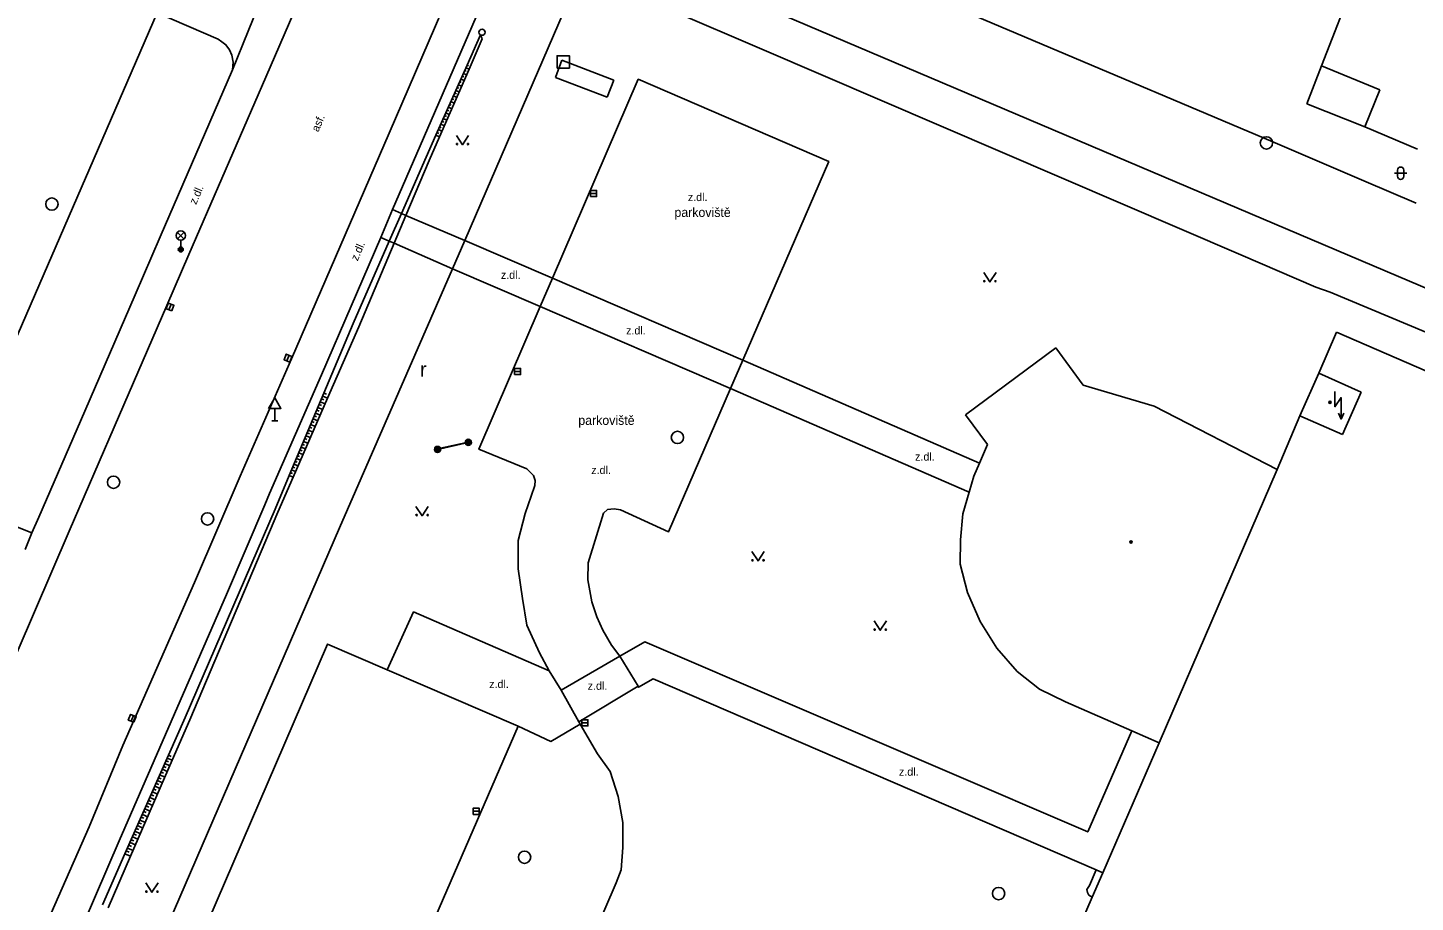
# Model space of a CAD drawing. Extents: x -596024 to -594475, y -1163820 to -1161957.
# Drawn here: x -594794.1 to -594681.4, y -1162493.5 to -1162422.5 of the extents above; entities that cross this region are included whole.
import ezdxf

# ---------------------------------------------------------------- set-up
doc = ezdxf.new("R2010")
doc.units = 0
for name, color, linetype in [('Level 10', 7, 'Continuous'), ('Level 11', 7, 'Continuous'), ('Level 14', 7, 'Continuous'), ('Level 15', 7, 'Continuous'), ('Level 25', 7, 'Continuous'), ('Level 26', 7, 'Continuous'), ('Level 27', 7, 'Continuous'), ('Level 28', 7, 'Continuous'), ('Level 33', 7, 'Continuous'), ('Level 34', 7, 'Continuous'), ('Level 36', 7, 'Continuous'), ('Level 39', 7, 'Continuous'), ('Level 40', 7, 'Continuous'), ('Level 42', 7, 'Continuous'), ('Level 5', 7, 'Continuous'), ('Level 7', 7, 'Continuous')]:
    doc.layers.add(name, color=color, linetype=linetype)

msp = doc.modelspace()

# ---------------------------------------------------------------- linework, layer by layer
at = {"layer": 'Level 10'}
for points in [[(-594768.38, -1162411.73), (-594774.77, -1162426.49)], [(-594764.77, -1162431.05), (-594756.71, -1162412.4)], [(-594686.68, -1162418.2), (-594686.23, -1162418.41), (-594689, -1162425.58), (-594690.19, -1162428.67)], [(-594774.77, -1162426.49), (-594781.02, -1162440.91), (-594782.81, -1162445.05)], [(-594772.68, -1162449.37), (-594764.77, -1162431.05)], [(-594782.81, -1162445.05), (-594787.09, -1162454.93), (-594790.75, -1162463.37)], [(-594772.68, -1162449.37), (-594776.87, -1162458.91), (-594780.56, -1162467.54)], [(-594790.75, -1162463.37), (-594799.24, -1162483.01)], [(-594780.56, -1162467.54), (-594786.39, -1162480.77), (-594789.14, -1162487.39)], [(-594789.14, -1162487.39), (-594794.12, -1162498.7), (-594794.26, -1162499.01)]]:
    msp.add_lwpolyline(points, dxfattribs=at)
at = {"layer": 'Level 11'}
for points in [[(-594685.57, -1162434.91), (-594692.97, -1162431.76), (-594751.39, -1162407.02)], [(-594753.76, -1162412.53), (-594762.23, -1162432.07)], [(-594750.03, -1162419.92), (-594749.16, -1162417.92), (-594734.49, -1162424.22)], [(-594777.49, -1162425.91), (-594774.93, -1162419.6)], [(-594777.49, -1162425.91), (-594777.42, -1162425.28), (-594777.55, -1162424.72), (-594777.73, -1162424.29), (-594778.02, -1162423.87), (-594778.34, -1162423.62), (-594778.66, -1162423.42), (-594783.6, -1162421.28)], [(-594758.61, -1162439.76), (-594750.55, -1162421.12)], [(-594683.84, -1162442.22), (-594732.75, -1162421.45)], [(-594734.49, -1162424.22), (-594695.57, -1162440.93)], [(-594750.72, -1162425.13), (-594751.25, -1162426.53)], [(-594746.5, -1162426.75), (-594750.72, -1162425.13)], [(-594689, -1162425.58), (-594684.26, -1162427.52)], [(-594777.49, -1162425.91), (-594783.35, -1162439.46), (-594785.39, -1162444.18)], [(-594751.48, -1162442.82), (-594744.52, -1162426.66), (-594729.05, -1162433.35), (-594736.03, -1162449.48)], [(-594751.25, -1162426.53), (-594747.05, -1162428.13)], [(-594747.05, -1162428.13), (-594746.5, -1162426.75)], [(-594684.26, -1162427.52), (-594685.5, -1162430.54)], [(-594685.5, -1162430.54), (-594690.19, -1162428.67)], [(-594681.22, -1162432.35), (-594685.5, -1162430.54)], [(-594762.23, -1162432.07), (-594764.5, -1162437.24)], [(-594681.33, -1162436.72), (-594685.57, -1162434.91)], [(-594764.5, -1162437.24), (-594765.43, -1162439.53)], [(-594763.76, -1162437.56), (-594764.5, -1162437.24)], [(-594763.39, -1162437.72), (-594763.76, -1162437.56)], [(-594758.61, -1162439.76), (-594763.39, -1162437.72)], [(-594765.43, -1162439.53), (-594770.25, -1162450.66)], [(-594764.75, -1162439.82), (-594765.43, -1162439.53)], [(-594764.36, -1162439.99), (-594764.75, -1162439.82)], [(-594759.6, -1162442.05), (-594764.36, -1162439.99)], [(-594759.6, -1162442.05), (-594758.61, -1162439.76)], [(-594751.48, -1162442.82), (-594758.61, -1162439.76)], [(-594695.57, -1162440.93), (-594689.47, -1162443.55), (-594688.3, -1162443.96), (-594662.85, -1162454.61)], [(-594768.78, -1162463.11), (-594759.6, -1162442.05)], [(-594752.48, -1162445.13), (-594759.6, -1162442.05)], [(-594661.58, -1162451.67), (-594683.84, -1162442.22)], [(-594752.48, -1162445.13), (-594751.48, -1162442.82)], [(-594751.48, -1162442.82), (-594736.03, -1162449.48)], [(-594785.39, -1162444.18), (-594789.49, -1162453.62), (-594793.23, -1162462.24)], [(-594751.77, -1162474.71), (-594752.54, -1162473.26), (-594753.56, -1162471.01), (-594753.92, -1162468.83), (-594754.28, -1162466.44), (-594754.28, -1162464.12), (-594753.7, -1162461.94), (-594753.21, -1162460.52), (-594752.92, -1162459.65), (-594752.89, -1162459.25), (-594753.03, -1162458.85), (-594753.57, -1162458.3), (-594757.47, -1162456.71), (-594752.48, -1162445.13)], [(-594752.48, -1162445.13), (-594737.02, -1162451.78)], [(-594737.02, -1162451.78), (-594736.03, -1162449.48)], [(-594736.03, -1162449.48), (-594716.8, -1162457.85)], [(-594770.25, -1162450.66), (-594774.47, -1162460.32), (-594774.87, -1162461.23), (-594777.97, -1162468.51)], [(-594737.02, -1162451.78), (-594742.06, -1162463.42), (-594745.95, -1162461.63), (-594746.47, -1162461.56), (-594747.01, -1162461.6), (-594747.35, -1162461.91), (-594748.6, -1162465.94), (-594748.61, -1162467.32), (-594748.28, -1162469.1), (-594747.89, -1162470.33), (-594747.41, -1162471.42), (-594746.69, -1162472.64), (-594746.03, -1162473.51)], [(-594737.02, -1162451.78), (-594717.64, -1162460.21)], [(-594760.83, -1162456.73), (-594760.84, -1162456.69), (-594758.33, -1162456.13), (-594758.33, -1162456.16)], [(-594760.83, -1162456.73), (-594758.33, -1162456.16)], [(-594793.79, -1162463.5), (-594800.75, -1162460.74)], [(-594793.23, -1162462.24), (-594793.79, -1162463.5)], [(-594794.34, -1162464.86), (-594793.79, -1162463.5)], [(-594777.97, -1162468.51), (-594786.68, -1162488.53)], [(-594764.91, -1162474.63), (-594762.77, -1162469.92), (-594751.77, -1162474.71)], [(-594768.86, -1162544.01), (-594766.1, -1162537.86), (-594765.74, -1162536.52), (-594765.67, -1162535.07), (-594766.03, -1162533.47), (-594766.83, -1162532.17), (-594767.7, -1162530.98), (-594769.19, -1162530.14), (-594774.28, -1162528), (-594775.32, -1162530.27), (-594787, -1162525.21), (-594785.87, -1162522.85), (-594790.56, -1162520.79), (-594769.77, -1162472.54), (-594764.91, -1162474.63)], [(-594746.03, -1162473.51), (-594743.99, -1162472.35), (-594708, -1162487.8), (-594704.42, -1162479.59)], [(-594750.79, -1162476.28), (-594746.03, -1162473.51)], [(-594746.03, -1162473.51), (-594744.54, -1162475.96)], [(-594764.91, -1162474.63), (-594754.29, -1162479.2)], [(-594750.79, -1162476.28), (-594751.77, -1162474.71)], [(-594744.54, -1162475.96), (-594744.49, -1162476.04), (-594743.31, -1162475.37), (-594707.33, -1162490.87)], [(-594749.36, -1162478.85), (-594750.79, -1162476.28)], [(-594749.36, -1162478.85), (-594744.54, -1162475.96)], [(-594749.25, -1162479.04), (-594747.82, -1162481.46), (-594746.79, -1162482.9), (-594746.14, -1162484.93), (-594745.78, -1162487.03), (-594745.78, -1162489.06), (-594745.92, -1162490.88), (-594746.31, -1162491.92), (-594759.37, -1162522.25), (-594760.2, -1162523.56), (-594762.01, -1162524.86), (-594764.11, -1162525.44), (-594765.93, -1162525.37), (-594766.27, -1162525.25), (-594775.36, -1162521.29), (-594776.44, -1162520.44)], [(-594772.28, -1162520.67), (-594754.29, -1162479.2)], [(-594754.29, -1162479.2), (-594751.62, -1162480.44), (-594749.25, -1162479.04)], [(-594749.25, -1162479.04), (-594749.36, -1162478.85)], [(-594786.68, -1162488.53), (-594791.54, -1162499.78), (-594792.52, -1162502.05), (-594795.23, -1162514.8)], [(-594707.64, -1162493.09), (-594707.92, -1162492.92), (-594708.03, -1162492.72), (-594708.07, -1162492.47), (-594707.87, -1162492.14), (-594707.33, -1162490.87)], [(-594707.33, -1162490.87), (-594706.78, -1162491.11)]]:
    msp.add_lwpolyline(points, dxfattribs=at)
at = {"layer": 'Level 14'}
for points in [[(-594760.97, -1162431.22), (-594758.42, -1162425.51), (-594757.33, -1162423.07)], [(-594757.19, -1162423.38), (-594758.27, -1162425.85), (-594760.67, -1162431.35)], [(-594757.33, -1162423.07), (-594757.19, -1162423.38)], [(-594761.76, -1162433), (-594760.97, -1162431.22)], [(-594760.67, -1162431.35), (-594761.51, -1162433.27)], [(-594763.76, -1162437.56), (-594761.76, -1162433)], [(-594761.51, -1162433.27), (-594763.39, -1162437.72)], [(-594764.75, -1162439.82), (-594763.76, -1162437.56)], [(-594763.39, -1162437.72), (-594764.36, -1162439.99)], [(-594767.68, -1162446.51), (-594764.75, -1162439.82)], [(-594764.36, -1162439.99), (-594767.23, -1162446.78)], [(-594770.06, -1162452.17), (-594767.68, -1162446.51)], [(-594767.23, -1162446.78), (-594769.76, -1162452.57)], [(-594774.02, -1162461.57), (-594772.88, -1162458.85), (-594770.06, -1162452.17)], [(-594769.76, -1162452.57), (-594772.56, -1162458.98), (-594773.8, -1162461.83)], [(-594781.32, -1162478.5), (-594774.02, -1162461.57)], [(-594773.8, -1162461.83), (-594780.95, -1162478.68)], [(-594782.68, -1162481.57), (-594781.32, -1162478.5)], [(-594780.95, -1162478.68), (-594782.38, -1162481.97)], [(-594788.05, -1162493.71), (-594786.22, -1162489.57), (-594782.68, -1162481.57)], [(-594782.38, -1162481.97), (-594785.76, -1162489.77), (-594787.58, -1162493.96)]]:
    msp.add_lwpolyline(points, dxfattribs=at)
at = {"layer": 'Level 15'}
for points in [[(-594758.52, -1162425.74), (-594758.27, -1162425.85)], [(-594758.42, -1162425.51), (-594758.3, -1162425.57)], [(-594759.03, -1162426.88), (-594758.9, -1162426.94)], [(-594758.93, -1162426.65), (-594758.67, -1162426.77)], [(-594758.83, -1162426.43), (-594758.7, -1162426.48)], [(-594758.73, -1162426.2), (-594758.47, -1162426.31)], [(-594758.62, -1162425.97), (-594758.5, -1162426.02)], [(-594759.54, -1162428.02), (-594759.27, -1162428.14)], [(-594759.44, -1162427.8), (-594759.3, -1162427.86)], [(-594759.34, -1162427.57), (-594759.07, -1162427.69)], [(-594759.23, -1162427.34), (-594759.1, -1162427.4)], [(-594759.13, -1162427.11), (-594758.87, -1162427.23)], [(-594760.05, -1162429.17), (-594759.91, -1162429.23)], [(-594759.95, -1162428.94), (-594759.67, -1162429.06)], [(-594759.85, -1162428.71), (-594759.71, -1162428.77)], [(-594759.74, -1162428.48), (-594759.47, -1162428.6)], [(-594759.64, -1162428.25), (-594759.51, -1162428.31)], [(-594760.56, -1162430.31), (-594760.27, -1162430.44)], [(-594760.46, -1162430.08), (-594760.31, -1162430.14)], [(-594760.36, -1162429.85), (-594760.07, -1162429.98)], [(-594760.25, -1162429.62), (-594760.11, -1162429.69)], [(-594760.15, -1162429.39), (-594759.87, -1162429.52)], [(-594760.97, -1162431.22), (-594760.67, -1162431.35)], [(-594760.86, -1162430.99), (-594760.72, -1162431.06)], [(-594760.76, -1162430.76), (-594760.47, -1162430.89)], [(-594760.66, -1162430.53), (-594760.52, -1162430.6)], [(-594770.35, -1162452.86), (-594769.96, -1162453.02)], [(-594770.26, -1162452.63), (-594770.06, -1162452.71)], [(-594770.16, -1162452.4), (-594769.76, -1162452.57)], [(-594770.06, -1162452.17), (-594769.86, -1162452.25)], [(-594770.84, -1162454.01), (-594770.65, -1162454.09)], [(-594770.74, -1162453.78), (-594770.36, -1162453.94)], [(-594770.64, -1162453.55), (-594770.45, -1162453.63)], [(-594770.55, -1162453.32), (-594770.16, -1162453.48)], [(-594770.45, -1162453.09), (-594770.25, -1162453.17)], [(-594771.23, -1162454.93), (-594771.04, -1162455.01)], [(-594771.13, -1162454.7), (-594770.76, -1162454.86)], [(-594771.03, -1162454.47), (-594770.84, -1162454.55)], [(-594770.94, -1162454.24), (-594770.56, -1162454.4)], [(-594771.71, -1162456.08), (-594771.36, -1162456.23)], [(-594771.61, -1162455.85), (-594771.44, -1162455.93)], [(-594771.52, -1162455.62), (-594771.16, -1162455.77)], [(-594771.42, -1162455.39), (-594771.24, -1162455.47)], [(-594771.32, -1162455.16), (-594770.96, -1162455.32)], [(-594772.2, -1162457.24), (-594772.03, -1162457.31)], [(-594772.1, -1162457.01), (-594771.76, -1162457.15)], [(-594772, -1162456.78), (-594771.83, -1162456.85)], [(-594771.91, -1162456.55), (-594771.56, -1162456.69)], [(-594771.81, -1162456.32), (-594771.63, -1162456.39)], [(-594772.68, -1162458.39), (-594772.36, -1162458.52)], [(-594772.58, -1162458.16), (-594772.42, -1162458.23)], [(-594772.49, -1162457.93), (-594772.16, -1162458.07)], [(-594772.39, -1162457.7), (-594772.22, -1162457.77)], [(-594772.29, -1162457.47), (-594771.96, -1162457.61)], [(-594772.88, -1162458.85), (-594772.56, -1162458.98)], [(-594772.78, -1162458.62), (-594772.62, -1162458.69)], [(-594782.88, -1162482.02), (-594782.68, -1162482.11)], [(-594782.78, -1162481.8), (-594782.38, -1162481.97)], [(-594782.68, -1162481.57), (-594782.48, -1162481.66)], [(-594783.39, -1162483.17), (-594782.98, -1162483.35)], [(-594783.28, -1162482.94), (-594783.08, -1162483.03)], [(-594783.18, -1162482.71), (-594782.78, -1162482.89)], [(-594783.08, -1162482.48), (-594782.88, -1162482.57)], [(-594782.98, -1162482.25), (-594782.58, -1162482.43)], [(-594783.89, -1162484.31), (-594783.68, -1162484.4)], [(-594783.79, -1162484.08), (-594783.37, -1162484.27)], [(-594783.69, -1162483.85), (-594783.48, -1162483.95)], [(-594783.59, -1162483.62), (-594783.18, -1162483.81)], [(-594783.49, -1162483.4), (-594783.28, -1162483.49)], [(-594784.4, -1162485.45), (-594783.97, -1162485.64)], [(-594784.3, -1162485.23), (-594784.08, -1162485.32)], [(-594784.19, -1162485), (-594783.77, -1162485.18)], [(-594784.09, -1162484.77), (-594783.88, -1162484.86)], [(-594783.99, -1162484.54), (-594783.57, -1162484.72)], [(-594784.9, -1162486.6), (-594784.69, -1162486.69)], [(-594784.8, -1162486.37), (-594784.37, -1162486.56)], [(-594784.7, -1162486.14), (-594784.49, -1162486.23)], [(-594784.6, -1162485.91), (-594784.17, -1162486.1)], [(-594784.5, -1162485.68), (-594784.28, -1162485.78)], [(-594785.41, -1162487.74), (-594784.97, -1162487.94)], [(-594785.31, -1162487.51), (-594785.09, -1162487.61)], [(-594785.21, -1162487.28), (-594784.77, -1162487.48)], [(-594785.11, -1162487.05), (-594784.89, -1162487.15)], [(-594785, -1162486.83), (-594784.57, -1162487.02)], [(-594785.91, -1162488.88), (-594785.69, -1162488.98)], [(-594785.81, -1162488.65), (-594785.36, -1162488.85)], [(-594785.71, -1162488.43), (-594785.49, -1162488.52)], [(-594785.61, -1162488.2), (-594785.17, -1162488.39)], [(-594785.51, -1162487.97), (-594785.29, -1162488.07)], [(-594786.22, -1162489.57), (-594785.76, -1162489.77)], [(-594786.12, -1162489.34), (-594785.89, -1162489.44)], [(-594786.02, -1162489.11), (-594785.56, -1162489.31)]]:
    msp.add_lwpolyline(points, dxfattribs=at)
at = {"layer": 'Level 25'}
for centre, radius in [((-594758.33, -1162456.16), 0.25), ((-594758.33, -1162456.16), 0.2), ((-594758.33, -1162456.16), 0.15), ((-594758.33, -1162456.16), 0.1), ((-594758.33, -1162456.16), 0.05), ((-594760.83, -1162456.73), 0.25), ((-594760.83, -1162456.73), 0.2), ((-594760.83, -1162456.73), 0.15), ((-594760.83, -1162456.73), 0.1), ((-594760.83, -1162456.73), 0.05)]:
    msp.add_circle(centre, radius, dxfattribs=at)
at = {"layer": 'Level 26'}
msp.add_lwpolyline([(-594751.12, -1162425.76), (-594750.12, -1162425.76), (-594750.12, -1162424.76), (-594751.12, -1162424.76)], close=True, dxfattribs=at)
at = {"layer": 'Level 27'}
for p, q in [((-594748.4, -1162435.94), (-594747.9, -1162435.94)), ((-594782.65, -1162445.39), (-594782.47, -1162444.93)), ((-594773.07, -1162449.54), (-594772.89, -1162449.08)), ((-594754.58, -1162450.4), (-594754.08, -1162450.4)), ((-594785.72, -1162478.8), (-594785.54, -1162478.34)), ((-594749.11, -1162478.93), (-594748.61, -1162478.93)), ((-594757.94, -1162486.12), (-594757.44, -1162486.12))]:
    msp.add_line(p, q, dxfattribs=at)
for points in [[(-594748.4, -1162436.19), (-594747.9, -1162436.19), (-594747.9, -1162435.69), (-594748.4, -1162435.69)], [(-594782.42, -1162445.48), (-594782.24, -1162445.02), (-594782.7, -1162444.84), (-594782.88, -1162445.3)], [(-594772.84, -1162449.63), (-594772.66, -1162449.17), (-594773.12, -1162448.99), (-594773.3, -1162449.45)], [(-594754.58, -1162450.65), (-594754.08, -1162450.65), (-594754.08, -1162450.15), (-594754.58, -1162450.15)], [(-594785.49, -1162478.89), (-594785.31, -1162478.43), (-594785.77, -1162478.25), (-594785.95, -1162478.71)], [(-594749.11, -1162479.18), (-594748.61, -1162479.18), (-594748.61, -1162478.68), (-594749.11, -1162478.68)], [(-594757.94, -1162486.37), (-594757.44, -1162486.37), (-594757.44, -1162485.87), (-594757.94, -1162485.87)]]:
    msp.add_lwpolyline(points, close=True, dxfattribs=at)
for centre in [(-594693.49, -1162431.84), (-594792.16, -1162436.8), (-594741.34, -1162455.76), (-594787.15, -1162459.4), (-594779.51, -1162462.37), (-594753.76, -1162489.85), (-594715.24, -1162492.8)]:
    msp.add_circle(centre, 0.5, dxfattribs=at)
at = {"layer": 'Level 28'}
msp.add_circle((-594757.21, -1162422.85), 0.25, dxfattribs=at)
at = {"layer": 'Level 33'}
for p, q in [((-594781.96, -1162439.63), (-594781.43, -1162439.1)), ((-594781.96, -1162439.1), (-594781.43, -1162439.63)), ((-594781.69, -1162439.74), (-594781.69, -1162440.49))]:
    msp.add_line(p, q, dxfattribs=at)
for centre, radius in [((-594781.69, -1162439.36), 0.375), ((-594781.69, -1162440.49), 0.2), ((-594781.69, -1162440.49), 0.145), ((-594781.69, -1162440.49), 0.0876)]:
    msp.add_circle(centre, radius, dxfattribs=at)
at = {"layer": 'Level 34'}
for p, q in [((-594774.05, -1162453.4), (-594774.05, -1162454.42)), ((-594774.3, -1162454.42), (-594773.8, -1162454.42))]:
    msp.add_line(p, q, dxfattribs=at)
msp.add_lwpolyline([(-594774.55, -1162453.4), (-594773.55, -1162453.4), (-594774.05, -1162452.54)], close=True, dxfattribs=at)
at = {"layer": 'Level 36'}
for p, q in [((-594683.08, -1162434.3), (-594682.08, -1162434.3)), ((-594682.83, -1162434.05), (-594682.83, -1162434.55)), ((-594682.33, -1162434.05), (-594682.33, -1162434.55))]:
    msp.add_line(p, q, dxfattribs=at)
for points in [[(-594759.3, -1162431.23), (-594758.8, -1162431.98), (-594758.3, -1162431.23)], [(-594716.45, -1162442.37), (-594715.95, -1162443.12), (-594715.45, -1162442.37)], [(-594687.92, -1162452.02), (-594687.92, -1162453.27), (-594687.42, -1162452.52), (-594687.42, -1162454.27)], [(-594687.64, -1162453.78), (-594687.42, -1162454.27), (-594687.2, -1162453.78)], [(-594762.58, -1162461.36), (-594762.08, -1162462.11), (-594761.58, -1162461.36)], [(-594735.29, -1162465.03), (-594734.79, -1162465.78), (-594734.29, -1162465.03)], [(-594725.36, -1162470.66), (-594724.86, -1162471.41), (-594724.36, -1162470.66)], [(-594784.53, -1162491.94), (-594784.03, -1162492.69), (-594783.53, -1162491.94)]]:
    msp.add_lwpolyline(points, dxfattribs=at)
for centre in [(-594759.25, -1162431.93), (-594758.35, -1162431.93), (-594716.4, -1162443.07), (-594715.5, -1162443.07), (-594762.53, -1162462.06), (-594761.63, -1162462.06), (-594735.24, -1162465.73), (-594734.34, -1162465.73), (-594725.31, -1162471.36), (-594724.41, -1162471.36), (-594784.48, -1162492.64), (-594783.58, -1162492.64)]:
    msp.add_circle(centre, 0.05, dxfattribs=at)
for centre, start, end in [((-594682.58, -1162434.05), 0, 180), ((-594682.58, -1162434.55), 180, 0)]:
    msp.add_arc(centre, 0.25, start, end, dxfattribs=at)
at = {"layer": 'Level 39'}
for centre, radius in [((-594688.32, -1162452.91), 0.09), ((-594688.32, -1162452.91), 0.0398), ((-594704.49, -1162464.25), 0.09), ((-594704.49, -1162464.25), 0.0398)]:
    msp.add_circle(centre, radius, dxfattribs=at)
at = {"layer": 'Level 5'}
for points in [[(-594689.24, -1162450.55), (-594687.78, -1162447.21)], [(-594687.78, -1162447.21), (-594620.92, -1162476.16)], [(-594717.94, -1162453.93), (-594710.6, -1162448.48)], [(-594710.6, -1162448.48), (-594708.38, -1162451.51)], [(-594690.76, -1162454.01), (-594689.24, -1162450.55)], [(-594689.24, -1162450.55), (-594685.78, -1162452.08)], [(-594708.38, -1162451.51), (-594702.6, -1162453.21)], [(-594685.78, -1162452.08), (-594687.3, -1162455.53)], [(-594716.15, -1162456.34), (-594717.94, -1162453.93)], [(-594702.6, -1162453.21), (-594692.6, -1162458.37)], [(-594692.6, -1162458.37), (-594690.76, -1162454.01)], [(-594687.3, -1162455.53), (-594690.76, -1162454.01)], [(-594716.8, -1162457.85), (-594716.15, -1162456.34)], [(-594717.25, -1162458.91), (-594716.8, -1162457.85)], [(-594702.21, -1162480.55), (-594692.6, -1162458.37)], [(-594717.64, -1162460.21), (-594717.25, -1162458.91)], [(-594718.16, -1162461.97), (-594717.64, -1162460.21)], [(-594718.34, -1162464.07), (-594718.16, -1162461.97)], [(-594718.38, -1162466.05), (-594718.34, -1162464.07)], [(-594717.76, -1162468.34), (-594718.38, -1162466.05)], [(-594716.75, -1162470.7), (-594717.76, -1162468.34)], [(-594715.4, -1162472.88), (-594716.75, -1162470.7)], [(-594713.73, -1162474.77), (-594715.4, -1162472.88)], [(-594711.92, -1162476.19), (-594713.73, -1162474.77)], [(-594709.81, -1162477.22), (-594711.92, -1162476.19)], [(-594704.42, -1162479.59), (-594709.81, -1162477.22)], [(-594702.21, -1162480.55), (-594704.42, -1162479.59)], [(-594706.78, -1162491.11), (-594702.21, -1162480.55)], [(-594707.64, -1162493.09), (-594706.78, -1162491.11)], [(-594709.29, -1162496.91), (-594707.64, -1162493.09)]]:
    msp.add_lwpolyline(points, dxfattribs=at)
at = {"layer": 'Level 7'}
for points in [[(-594800.75, -1162460.74), (-594783.6, -1162421.28)], [(-594769.03, -1162543.94), (-594781.09, -1162555.04), (-594799.88, -1162546.92), (-594802.36, -1162540.69), (-594768.78, -1162463.11)]]:
    msp.add_lwpolyline(points, dxfattribs=at)

# ---------------------------------------------------------------- texts
at = {"layer": 'Level 36'}
msp.add_text('r', height=1.2, dxfattribs=at).set_placement((-594762.25, -1162450.83))
at = {"layer": 'Level 40'}
for s, rotation, p in [('asf.', 66.96, (-594770.51, -1162430.99)), ('z.dl.', 66.84, (-594780.44, -1162436.89)), ('z.dl.', 66.84, (-594767.32, -1162441.47))]:
    msp.add_text(s, height=0.65, rotation=rotation, dxfattribs=at).set_placement(p)
for p in [(-594740.49, -1162436.56), (-594755.68, -1162442.88), (-594745.51, -1162447.39), (-594722.03, -1162457.64), (-594748.34, -1162458.73), (-594756.63, -1162476.11), (-594748.63, -1162476.25), (-594723.34, -1162483.23)]:
    msp.add_text('z.dl.', height=0.65, dxfattribs=at).set_placement(p)
at = {"layer": 'Level 42'}
for p in [(-594741.58, -1162437.85), (-594749.39, -1162454.74)]:
    msp.add_text('parkoviště', height=0.75, dxfattribs=at).set_placement(p)

doc.saveas('drawing.dxf')
